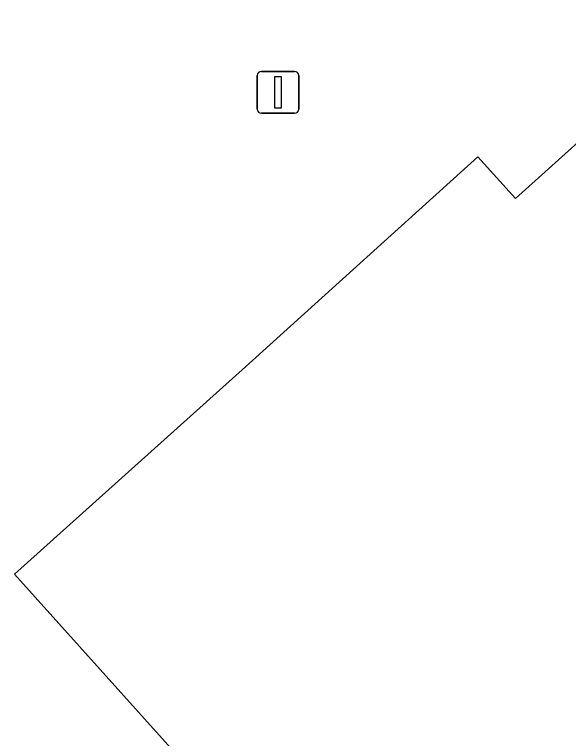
# Model space of a CAD drawing. Extents: x 162184 to 163154, y 385507 to 386516.
# Drawn here: x 162738.27 to 162751.47, y 386397.9 to 386415.15 of the extents above; entities that cross this region are included whole.
import ezdxf

# ---------------------------------------------------------------- set-up
doc = ezdxf.new("R2010")
doc.units = 0
for name, color, linetype in [('IMGEO_Erf', 7, 'Continuous'), ('IMGEO_Lichtmast', 7, 'Continuous'), ('IMGEO_Pand', 7, 'Continuous')]:
    doc.layers.add(name, color=color, linetype=linetype)

msp = doc.modelspace()

# ---------------------------------------------------------------- linework, layer by layer
at = {"layer": 'IMGEO_Erf'}
msp.add_lwpolyline([(162783.39, 386375.25), (162776.078, 386377.636), (162776.713, 386379.625), (162773.532, 386380.657), (162771.855, 386378.085), (162770.693, 386378.844), (162747.331, 386394.097), (162747.894, 386394.971), (162744.559, 386397.137), (162743.409, 386396.096), (162738.268, 386401.813), (162743.774, 386406.76), (162749.313, 386411.757), (162750.207, 386410.766), (162753.599, 386413.807), (162752.942, 386415.153)], dxfattribs=at)
at = {"layer": 'IMGEO_Lichtmast'}
for p, q in [((162744.153, 386413.798), (162744.943, 386413.798)), ((162744.943, 386413.798), (162744.153, 386413.798)), ((162744.053, 386412.898), (162744.053, 386413.698)), ((162744.053, 386413.698), (162744.053, 386412.898)), ((162745.043, 386413.698), (162745.043, 386412.898)), ((162745.043, 386412.898), (162745.043, 386413.698)), ((162744.943, 386412.798), (162744.153, 386412.798)), ((162744.153, 386412.798), (162744.943, 386412.798))]:
    msp.add_line(p, q, dxfattribs=at)
msp.add_lwpolyline([(162744.473, 386413.673), (162744.623, 386413.673), (162744.623, 386412.923), (162744.473, 386412.923), (162744.473, 386413.673)], dxfattribs=at)
for centre, start, end in [((162744.153, 386413.698), 90, 180), ((162744.153, 386413.698), 90, 180), ((162744.943, 386413.698), 0, 90), ((162744.943, 386413.698), 360, 90), ((162744.153, 386412.898), 180, 270), ((162744.153, 386412.898), 180, 270), ((162744.943, 386412.898), 270, 0), ((162744.943, 386412.898), 270, 0)]:
    msp.add_arc(centre, 0.1, start, end, dxfattribs=at)
at = {"layer": 'IMGEO_Pand'}
msp.add_lwpolyline([(162752.942, 386415.153), (162753.599, 386413.807), (162750.207, 386410.766), (162749.313, 386411.757), (162743.774, 386406.76), (162738.268, 386401.813), (162743.409, 386396.096), (162744.559, 386397.137), (162747.894, 386394.971), (162747.331, 386394.097), (162770.693, 386378.844), (162771.855, 386378.085), (162773.532, 386380.657), (162776.713, 386379.625), (162776.078, 386377.636), (162783.39, 386375.25), (162790.238, 386396.205), (162788.971, 386396.626), (162787.914, 386401.657)], dxfattribs=at)

doc.saveas('drawing.dxf')
